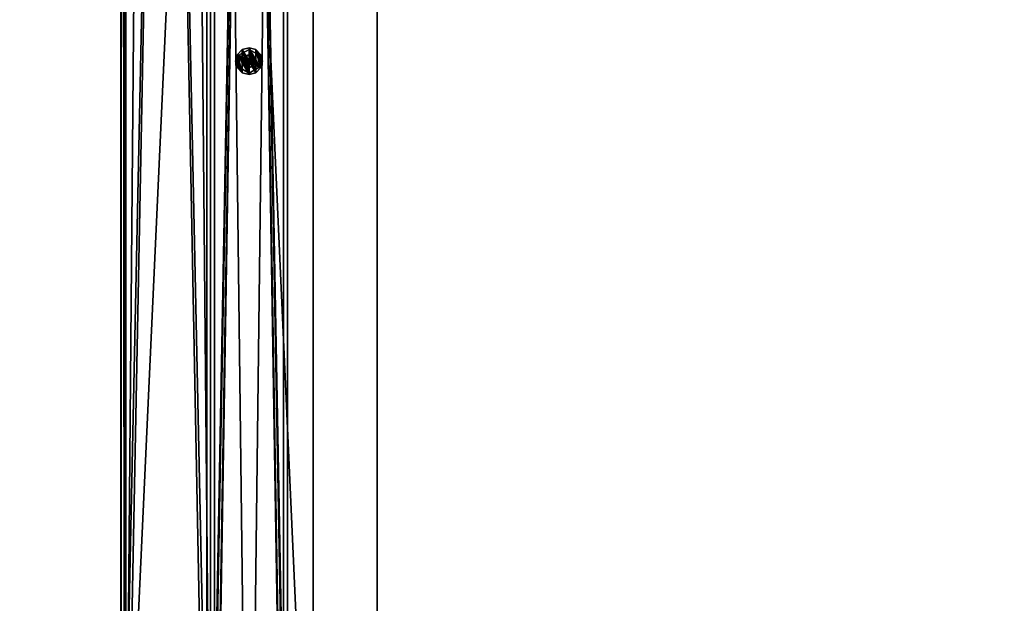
# Model space of a CAD drawing. Header units: millimetres. Extents: x 60485 to 71303, y 100 to 16900.
# Tile 718 of 1056: x 62021 to 62789, y 8907 to 9362. Entities that reach past the tile are written whole.
import ezdxf

# ---------------------------------------------------------------- set-up
doc = ezdxf.new("R2010")
doc.units = ezdxf.units.MM
for name, color, linetype in [('1', 7, 'Continuous'), ('13', 7, 'Continuous'), ('3', 7, 'Continuous'), ('4', 7, 'Continuous'), ('95', 7, 'Continuous')]:
    doc.layers.add(name, color=color, linetype=linetype)

msp = doc.modelspace()

# ---------------------------------------------------------------- meshes
at = {"layer": '1', "color": 7}
mesh = msp.add_polyface(dxfattribs=at)
corners = [(62099.99, 300, 2950), (62099.99, 300, 0), (62099.99, 16700, 0), (62099.99, 16700, 2950), (62299.99, 300, 0), (62299.99, 16700, 0), (62299.99, 300, 2950), (62299.99, 16700, 2950)]
mesh.append_faces([[corners[k] for k in face] for face in [(0, 2, 3, 3), (1, 5, 2, 2), (4, 7, 5, 5), (6, 3, 7, 7), (1, 6, 4, 4), (3, 5, 7, 7)]], dxfattribs={"vtx0": -1, "color": 7})
mesh.append_faces([[corners[k] for k in face] for face in [(0, 1, 2, 2), (1, 4, 5, 5), (4, 6, 7, 7), (6, 0, 3, 3), (1, 0, 6, 6), (3, 2, 5, 5)]], dxfattribs={"vtx2": -1, "vtx3": -1, "color": 7})
at = {"layer": '13', "color": 20}
mesh = msp.add_polyface(dxfattribs=at)
corners = [(62199.99, 9920.77, 2963.04), (62207.99, 9925.39, 2963.04), (62207.99, 9925.39, 2955), (62199.99, 9920.77, 2955), (62191.99, 9925.39, 2963.04), (62199.99, 9919.51, 2955), (62205.24, 9920.91, 2955), (62205.24, 9920.91, 2953), (62199.99, 9919.51, 2953), (62209.09, 9924.76, 2955), (62209.09, 9924.76, 2953), (62190.9, 9924.76, 2955), (62194.74, 9920.91, 2955), (62194.74, 9920.91, 2953), (62190.9, 9924.76, 2953), (62190.9, 9935.26, 2953), (62202.49, 9334.34, 2967), (62199.99, 9335.01, 2967), (62199.99, 9335.01, 2949), (62202.49, 9334.34, 2949), (62197.49, 9334.34, 2967), (62197.49, 9334.34, 2949), (62199.99, 9334.98, 2949), (62195.68, 9332.5, 2884), (62199.99, 9334.98, 2884), (62207.99, 9334.63, 2963.04), (62199.99, 9339.24, 2963.04), (62199.99, 9339.24, 2955), (62207.99, 9334.63, 2955), (62191.99, 9334.63, 2963.04), (62191.99, 9334.63, 2955), (62207.99, 9325.39, 2955), (62209.09, 9335.26, 2955), (62205.24, 9339.1, 2955), (62205.24, 9339.1, 2953), (62209.09, 9335.26, 2953), (62199.99, 9340.51, 2955), (62199.99, 9340.51, 2953), (62194.74, 9339.1, 2955), (62194.74, 9339.1, 2953), (62190.9, 9335.26, 2955), (62190.9, 9335.26, 2953), (62209.09, 9324.76, 2955), (62205.24, 9320.91, 2955), (62199.99, 9319.51, 2955), (62205.24, 9320.91, 2953), (62209.09, 9324.76, 2953), (62210.49, 9330.01, 2953)]
mesh.append_faces([[corners[k] for k in face] for face in [(0, 2, 3, 3), (5, 7, 8, 8), (6, 10, 7, 7), (11, 13, 14, 14), (12, 8, 13, 13), (16, 18, 19, 19), (17, 21, 18, 18), (22, 23, 24, 24), (25, 27, 28, 28), (26, 30, 27, 27), (32, 34, 35, 35), (33, 37, 34, 34), (36, 39, 37, 37), (38, 41, 39, 39), (34, 47, 35, 35)]], dxfattribs={"vtx0": -1, "color": 20})
mesh.append_faces([[corners[k] for k in face] for face in [(30, 31, 27, 27), (32, 42, 33, 33), (33, 43, 36, 36), (36, 44, 38, 38), (39, 45, 37, 37), (37, 46, 34, 34)]], dxfattribs={"vtx0": -1, "vtx1": -1, "color": 20})
mesh.append_faces([[corners[k] for k in face] for face in [(15, 13, 8, 8)]], dxfattribs={"vtx0": -1, "vtx2": -1, "vtx3": -1, "color": 20})
mesh.append_faces([[corners[k] for k in face] for face in [(0, 1, 2, 2), (4, 0, 3, 3), (5, 6, 7, 7), (6, 9, 10, 10), (11, 12, 13, 13), (12, 5, 8, 8), (16, 17, 18, 18), (17, 20, 21, 21), (25, 26, 27, 27), (26, 29, 30, 30), (32, 33, 34, 34), (33, 36, 37, 37), (36, 38, 39, 39), (38, 40, 41, 41)]], dxfattribs={"vtx2": -1, "vtx3": -1, "color": 20})
mesh = msp.add_polyface(dxfattribs=at)
corners = [(62199.99, 9325.01, 2967), (62202.49, 9325.68, 2967), (62202.49, 9325.68, 2949), (62199.99, 9325.01, 2949), (62197.49, 9325.68, 2967), (62197.49, 9325.68, 2949), (62199.99, 9325.03, 2949), (62204.3, 9327.52, 2884), (62199.99, 9325.03, 2884), (62195.68, 9327.52, 2949), (62199.99, 9320.77, 2963.04), (62207.99, 9325.39, 2963.04), (62207.99, 9325.39, 2955), (62199.99, 9320.77, 2955), (62191.99, 9325.39, 2963.04), (62191.99, 9325.39, 2955), (62191.99, 9334.63, 2963.04), (62199.99, 9319.51, 2955), (62205.24, 9320.91, 2955), (62205.24, 9320.91, 2953), (62199.99, 9319.51, 2953), (62209.09, 9324.76, 2955), (62209.09, 9324.76, 2953), (62190.9, 9324.76, 2955), (62194.74, 9320.91, 2955), (62194.74, 9320.91, 2953), (62190.9, 9324.76, 2953), (62199.99, 9340.51, 2955), (62194.74, 9339.1, 2955), (62189.49, 9330.01, 2953), (62190.9, 9335.26, 2953), (62194.74, 9339.1, 2953), (62207.99, 8734.63, 2963.04), (62199.99, 8739.24, 2963.04), (62199.99, 8739.24, 2955), (62191.99, 8734.63, 2963.04), (62191.99, 8734.63, 2955), (62209.09, 8735.26, 2955), (62205.24, 8739.1, 2955), (62205.24, 8739.1, 2953), (62209.09, 8735.26, 2953), (62199.99, 8740.51, 2955), (62199.99, 8740.51, 2953), (62194.74, 8739.1, 2955), (62194.74, 8739.1, 2953), (62190.9, 8735.26, 2955), (62190.9, 8735.26, 2953), (62209.09, 8724.76, 2953)]
mesh.append_faces([[corners[k] for k in face] for face in [(0, 2, 3, 3), (4, 3, 5, 5), (6, 7, 8, 8), (10, 12, 13, 13), (14, 13, 15, 15), (17, 19, 20, 20), (18, 22, 19, 19), (23, 25, 26, 26), (24, 20, 25, 25), (25, 29, 26, 26), (33, 36, 34, 34), (37, 39, 40, 40), (38, 42, 39, 39), (41, 44, 42, 42), (43, 46, 44, 44)]], dxfattribs={"vtx0": -1, "color": 20})
mesh.append_faces([[corners[k] for k in face] for face in [(42, 47, 39, 39)]], dxfattribs={"vtx0": -1, "vtx1": -1, "color": 20})
mesh.append_faces([[corners[k] for k in face] for face in [(16, 11, 10, 10), (27, 18, 17, 17), (28, 17, 24, 24), (30, 25, 20, 20), (31, 20, 19, 19)]], dxfattribs={"vtx0": -1, "vtx2": -1, "vtx3": -1, "color": 20})
mesh.append_faces([[corners[k] for k in face] for face in [(0, 1, 2, 2), (4, 0, 3, 3), (9, 6, 8, 8), (10, 11, 12, 12), (14, 10, 13, 13), (17, 18, 19, 19), (18, 21, 22, 22), (23, 24, 25, 25), (24, 17, 20, 20), (32, 33, 34, 34), (33, 35, 36, 36), (37, 38, 39, 39), (38, 41, 42, 42), (41, 43, 44, 44), (43, 45, 46, 46)]], dxfattribs={"vtx2": -1, "vtx3": -1, "color": 20})
mesh = msp.add_polyface(dxfattribs=at)
corners = [(62202.49, 9325.68, 2967), (62204.32, 9327.51, 2967), (62204.32, 9327.51, 2949), (62202.49, 9325.68, 2949), (62204.99, 9330.01, 2967), (62204.99, 9330.01, 2949), (62204.32, 9332.51, 2967), (62202.49, 9334.34, 2967), (62199.99, 9335.01, 2967), (62199.99, 9325.01, 2967), (62199.99, 9335.01, 2949), (62199.99, 9325.01, 2949), (62199.99, 9325.03, 2949), (62204.3, 9327.52, 2949), (62204.3, 9327.52, 2884), (62204.3, 9332.5, 2884), (62199.99, 9334.98, 2949), (62195.68, 9332.5, 2884), (62199.99, 9325.03, 2884), (62207.99, 9325.39, 2963.04), (62207.99, 9334.63, 2955), (62207.99, 9325.39, 2955), (62191.99, 9334.63, 2955), (62199.99, 9320.77, 2955), (62199.99, 9329.43, 2964.04), (62200.49, 9329.72, 2964.04), (62200.49, 9329.72, 2963.04), (62199.99, 9329.43, 2963.04), (62200.49, 9330.3, 2963.04), (62199.99, 9330.58, 2964.04), (62199.49, 9330.3, 2963.04), (62199.99, 9329.51, 2950), (62200.24, 9329.57, 2950), (62200.24, 9329.57, 2949), (62199.99, 9329.51, 2949), (62200.42, 9329.76, 2950), (62200.42, 9329.76, 2949), (62200.49, 9330.01, 2950), (62200.49, 9330.01, 2949), (62200.42, 9330.26, 2950), (62200.24, 9330.44, 2950), (62199.99, 9330.51, 2950), (62199.74, 9330.44, 2949), (62200.24, 9330.44, 2949), (62209.09, 9324.76, 2955), (62210.49, 9330.01, 2955), (62210.49, 9330.01, 2953), (62209.09, 9324.76, 2953), (62209.09, 9335.26, 2955), (62205.24, 9339.1, 2955), (62205.24, 9320.91, 2955), (62199.99, 9340.51, 2953), (62205.24, 9320.91, 2953)]
mesh.append_faces([[corners[k] for k in face] for face in [(0, 2, 3, 3), (1, 5, 2, 2), (1, 6, 4, 4), (13, 15, 14, 14), (19, 20, 21, 21), (24, 26, 27, 27), (25, 28, 26, 26), (31, 33, 34, 34), (32, 36, 33, 33), (35, 38, 36, 36), (35, 39, 37, 37), (44, 46, 47, 47), (44, 48, 45, 45)]], dxfattribs={"vtx0": -1, "color": 20})
mesh.append_faces([[corners[k] for k in face] for face in [(7, 1, 0, 0), (8, 0, 9, 9), (10, 11, 3, 3), (10, 3, 2, 2), (16, 13, 12, 12), (17, 18, 14, 14), (22, 23, 21, 21), (29, 25, 24, 24), (30, 27, 26, 26), (40, 35, 32, 32), (41, 32, 31, 31), (42, 34, 33, 33), (43, 33, 36, 36), (49, 44, 50, 50), (51, 52, 47, 47)]], dxfattribs={"vtx0": -1, "vtx2": -1, "vtx3": -1, "color": 20})
mesh.append_faces([[corners[k] for k in face] for face in [(0, 1, 2, 2), (1, 4, 5, 5), (12, 13, 14, 14), (24, 25, 26, 26), (31, 32, 33, 33), (32, 35, 36, 36), (35, 37, 38, 38), (44, 45, 46, 46)]], dxfattribs={"vtx2": -1, "vtx3": -1, "color": 20})
mesh = msp.add_polyface(dxfattribs=at)
corners = [(62197.49, 9334.34, 2967), (62195.66, 9332.51, 2967), (62195.66, 9332.51, 2949), (62197.49, 9334.34, 2949), (62194.99, 9330.01, 2967), (62194.99, 9330.01, 2949), (62199.99, 9335.01, 2967), (62199.99, 9325.01, 2967), (62197.49, 9325.68, 2967), (62199.99, 9325.01, 2949), (62199.99, 9335.01, 2949), (62199.99, 9334.98, 2949), (62195.68, 9332.5, 2949), (62195.68, 9332.5, 2884), (62195.68, 9327.52, 2884), (62199.99, 9325.03, 2949), (62204.3, 9327.52, 2884), (62199.99, 9334.98, 2884), (62191.99, 9334.63, 2963.04), (62191.99, 9325.39, 2955), (62191.99, 9334.63, 2955), (62199.99, 9339.24, 2963.04), (62207.99, 9325.39, 2963.04), (62199.99, 9330.58, 2964.04), (62199.49, 9330.3, 2964.04), (62199.49, 9330.3, 2963.04), (62199.99, 9330.58, 2963.04), (62199.49, 9329.72, 2963.04), (62199.99, 9329.43, 2964.04), (62200.49, 9329.72, 2963.04), (62199.99, 9330.51, 2950), (62199.74, 9330.44, 2950), (62199.74, 9330.44, 2949), (62199.99, 9330.51, 2949), (62199.56, 9330.26, 2950), (62199.56, 9330.26, 2949), (62199.49, 9330.01, 2950), (62199.49, 9330.01, 2949), (62199.99, 9329.51, 2950), (62199.74, 9329.57, 2950), (62199.74, 9329.57, 2949), (62200.24, 9329.57, 2949), (62190.9, 9335.26, 2955), (62189.49, 9330.01, 2955), (62189.49, 9330.01, 2953), (62190.9, 9335.26, 2953), (62194.74, 9339.1, 2955), (62194.74, 9320.91, 2955), (62190.9, 9324.76, 2955), (62194.74, 9320.91, 2953), (62199.99, 9319.51, 2953), (62194.74, 9339.1, 2953)]
mesh.append_faces([[corners[k] for k in face] for face in [(0, 2, 3, 3), (1, 5, 2, 2), (12, 14, 13, 13), (18, 19, 20, 20), (23, 25, 26, 26), (24, 27, 25, 25), (30, 32, 33, 33), (31, 35, 32, 32), (34, 37, 35, 35), (42, 44, 45, 45), (42, 48, 43, 43)]], dxfattribs={"vtx0": -1, "color": 20})
mesh.append_faces([[corners[k] for k in face] for face in [(6, 7, 0, 0), (0, 8, 1, 1), (2, 9, 3, 3), (3, 9, 10, 10), (11, 15, 12, 12), (13, 16, 17, 17), (21, 22, 18, 18), (23, 28, 24, 24), (25, 29, 26, 26), (30, 38, 31, 31), (31, 39, 34, 34), (37, 40, 35, 35), (35, 40, 32, 32), (32, 41, 33, 33), (46, 47, 42, 42), (44, 49, 45, 45), (45, 50, 51, 51)]], dxfattribs={"vtx0": -1, "vtx1": -1, "color": 20})
mesh.append_faces([[corners[k] for k in face] for face in [(0, 1, 2, 2), (1, 4, 5, 5), (11, 12, 13, 13), (23, 24, 25, 25), (30, 31, 32, 32), (31, 34, 35, 35), (34, 36, 37, 37), (42, 43, 44, 44)]], dxfattribs={"vtx2": -1, "vtx3": -1, "color": 20})
mesh = msp.add_polyface(dxfattribs=at)
corners = [(62194.99, 9330.01, 2967), (62195.66, 9327.51, 2967), (62195.66, 9327.51, 2949), (62194.99, 9330.01, 2949), (62197.49, 9325.68, 2967), (62197.49, 9325.68, 2949), (62197.49, 9334.34, 2967), (62199.99, 9325.01, 2967), (62195.66, 9332.51, 2967), (62195.66, 9332.51, 2949), (62199.99, 9325.01, 2949), (62195.68, 9332.5, 2949), (62195.68, 9327.52, 2949), (62195.68, 9327.52, 2884), (62199.99, 9325.03, 2884), (62199.99, 9325.03, 2949), (62195.68, 9332.5, 2884), (62191.99, 9334.63, 2963.04), (62191.99, 9325.39, 2963.04), (62191.99, 9325.39, 2955), (62199.99, 9320.77, 2963.04), (62199.99, 9320.77, 2955), (62191.99, 9334.63, 2955), (62199.49, 9330.3, 2964.04), (62199.49, 9329.72, 2964.04), (62199.49, 9329.72, 2963.04), (62199.99, 9329.43, 2964.04), (62199.99, 9329.43, 2963.04), (62199.49, 9330.3, 2963.04), (62199.49, 9330.01, 2950), (62199.56, 9329.76, 2950), (62199.56, 9329.76, 2949), (62199.49, 9330.01, 2949), (62199.74, 9329.57, 2950), (62199.74, 9329.57, 2949), (62199.99, 9329.51, 2950), (62199.99, 9329.51, 2949), (62199.74, 9330.44, 2950), (62199.56, 9330.26, 2950), (62199.74, 9330.44, 2949), (62189.49, 9330.01, 2955), (62190.9, 9324.76, 2955), (62190.9, 9324.76, 2953), (62189.49, 9330.01, 2953), (62190.9, 9335.26, 2955), (62194.74, 9320.91, 2955)]
mesh.append_faces([[corners[k] for k in face] for face in [(0, 2, 3, 3), (1, 5, 2, 2), (0, 4, 1, 1), (2, 9, 3, 3), (12, 14, 13, 13), (11, 15, 12, 12), (14, 16, 13, 13), (17, 20, 18, 18), (21, 22, 19, 19), (24, 27, 25, 25), (23, 26, 24, 24), (27, 28, 25, 25), (29, 31, 32, 32), (30, 34, 31, 31), (33, 36, 34, 34), (38, 30, 29, 29), (34, 32, 31, 31), (40, 42, 43, 43)]], dxfattribs={"vtx0": -1, "color": 20})
mesh.append_faces([[corners[k] for k in face] for face in [(8, 4, 0, 0)]], dxfattribs={"vtx0": -1, "vtx1": -1, "color": 20})
mesh.append_faces([[corners[k] for k in face] for face in [(6, 7, 4, 4), (9, 2, 5, 5), (9, 5, 10, 10), (37, 35, 33, 33), (38, 33, 30, 30), (39, 34, 36, 36), (44, 45, 41, 41)]], dxfattribs={"vtx0": -1, "vtx2": -1, "vtx3": -1, "color": 20})
mesh.append_faces([[corners[k] for k in face] for face in [(0, 1, 2, 2), (1, 4, 5, 5), (11, 12, 13, 13), (17, 18, 19, 19), (23, 24, 25, 25), (24, 26, 27, 27), (29, 30, 31, 31), (30, 33, 34, 34), (33, 35, 36, 36), (40, 41, 42, 42)]], dxfattribs={"vtx2": -1, "vtx3": -1, "color": 20})
mesh = msp.add_polyface(dxfattribs=at)
corners = [(62204.99, 9330.01, 2967), (62204.32, 9332.51, 2967), (62204.32, 9332.51, 2949), (62204.99, 9330.01, 2949), (62202.49, 9334.34, 2967), (62202.49, 9334.34, 2949), (62204.32, 9327.51, 2967), (62202.49, 9325.68, 2967), (62199.99, 9335.01, 2967), (62199.99, 9335.01, 2949), (62204.32, 9327.51, 2949), (62204.3, 9327.52, 2949), (62204.3, 9332.5, 2949), (62204.3, 9332.5, 2884), (62199.99, 9334.98, 2949), (62199.99, 9334.98, 2884), (62204.3, 9327.52, 2884), (62207.99, 9325.39, 2963.04), (62207.99, 9334.63, 2963.04), (62207.99, 9334.63, 2955), (62199.99, 9339.24, 2963.04), (62199.99, 9339.24, 2955), (62207.99, 9325.39, 2955), (62200.49, 9329.72, 2964.04), (62200.49, 9330.3, 2964.04), (62200.49, 9330.3, 2963.04), (62199.99, 9330.58, 2964.04), (62199.99, 9330.58, 2963.04), (62200.49, 9329.72, 2963.04), (62200.49, 9330.01, 2950), (62200.42, 9330.26, 2950), (62200.42, 9330.26, 2949), (62200.49, 9330.01, 2949), (62200.24, 9330.44, 2950), (62200.24, 9330.44, 2949), (62199.99, 9330.51, 2950), (62199.99, 9330.51, 2949), (62200.42, 9329.76, 2950), (62200.24, 9329.57, 2950), (62200.24, 9329.57, 2949), (62200.42, 9329.76, 2949), (62210.49, 9330.01, 2955), (62209.09, 9335.26, 2955), (62209.09, 9335.26, 2953), (62210.49, 9330.01, 2953), (62205.24, 9339.1, 2953), (62209.09, 9324.76, 2953)]
mesh.append_faces([[corners[k] for k in face] for face in [(0, 2, 3, 3), (1, 5, 2, 2), (5, 3, 2, 2), (12, 15, 13, 13), (11, 14, 12, 12), (15, 16, 13, 13), (17, 20, 18, 18), (21, 22, 19, 19), (24, 27, 25, 25), (23, 26, 24, 24), (27, 28, 25, 25), (29, 31, 32, 32), (30, 34, 31, 31), (33, 36, 34, 34), (34, 32, 31, 31), (41, 43, 44, 44)]], dxfattribs={"vtx0": -1, "color": 20})
mesh.append_faces([[corners[k] for k in face] for face in [(1, 6, 4, 4), (4, 7, 8, 8), (9, 10, 5, 5), (30, 37, 33, 33), (33, 38, 35, 35), (36, 39, 34, 34)]], dxfattribs={"vtx0": -1, "vtx1": -1, "color": 20})
mesh.append_faces([[corners[k] for k in face] for face in [(5, 10, 3, 3), (34, 40, 32, 32), (45, 46, 44, 44)]], dxfattribs={"vtx0": -1, "vtx2": -1, "vtx3": -1, "color": 20})
mesh.append_faces([[corners[k] for k in face] for face in [(0, 1, 2, 2), (1, 4, 5, 5), (11, 12, 13, 13), (12, 14, 15, 15), (17, 18, 19, 19), (23, 24, 25, 25), (24, 26, 27, 27), (29, 30, 31, 31), (30, 33, 34, 34), (33, 35, 36, 36), (41, 42, 43, 43)]], dxfattribs={"vtx2": -1, "vtx3": -1, "color": 20})
at = {"layer": '3', "color": 91}
mesh = msp.add_polyface(dxfattribs=at)
corners = [(60709.22, 8663.85, 5438.67), (60681.18, 8707.98, 5425.18), (63090.78, 10108.11, 4997.12), (63118.82, 10063.98, 5010.61), (60681.18, 8729.62, 5495.95), (63090.78, 10129.75, 5067.89), (60709.22, 8685.48, 5509.44), (63118.82, 10085.61, 5081.38), (60710.78, 8660.52, 5436.56), (60710.78, 8683.91, 5513.06), (63120.38, 10084.04, 5085), (63120.38, 10060.65, 5008.49), (60679.62, 8732.94, 5498.07), (63089.22, 10133.08, 5070), (60679.62, 8709.56, 5421.56), (63089.22, 10109.69, 4993.5)]
mesh.append_faces([[corners[k] for k in face] for face in [(0, 2, 3, 3), (1, 5, 2, 2), (4, 7, 5, 5), (6, 3, 7, 7), (8, 10, 11, 11), (9, 13, 10, 10), (12, 15, 13, 13), (14, 11, 15, 15)]], dxfattribs={"vtx0": -1, "color": 91})
mesh.append_faces([[corners[k] for k in face] for face in [(6, 8, 0, 0), (12, 4, 14, 14), (11, 3, 15, 15), (3, 10, 7, 7), (7, 10, 5, 5), (15, 2, 13, 13), (2, 15, 3, 3)]], dxfattribs={"vtx0": -1, "vtx1": -1, "color": 91})
mesh.append_faces([[corners[k] for k in face] for face in [(9, 6, 4, 4), (6, 9, 8, 8), (0, 8, 14, 14), (4, 12, 9, 9), (14, 4, 1, 1), (14, 1, 0, 0), (3, 11, 10, 10), (5, 10, 13, 13), (13, 2, 5, 5)]], dxfattribs={"vtx0": -1, "vtx2": -1, "vtx3": -1, "color": 91})
mesh.append_faces([[corners[k] for k in face] for face in [(0, 1, 2, 2), (1, 4, 5, 5), (4, 6, 7, 7), (6, 0, 3, 3), (8, 9, 10, 10), (9, 12, 13, 13), (12, 14, 15, 15), (14, 8, 11, 11)]], dxfattribs={"vtx2": -1, "vtx3": -1, "color": 91})
at = {"layer": '4', "color": 171}
mesh = msp.add_polyface(dxfattribs=at)
corners = [(62172.99, 8593, 3033.03), (62172.99, 8627, 3067.03), (62172.99, 11883, 3067.03), (62172.99, 11917, 3033.03), (62226.99, 8627, 3067.03), (62226.99, 11883, 3067.03), (62226.99, 8593, 3033.03), (62226.99, 11917, 3033.03), (62169.99, 8590, 3030.03), (62229.99, 8590, 3030.03), (62229.99, 11920, 3030.03), (62169.99, 11920, 3030.03), (62229.99, 8630, 3070.03), (62229.99, 11880, 3070.03), (62169.99, 8630, 3070.03), (62169.99, 11880, 3070.03)]
mesh.append_faces([[corners[k] for k in face] for face in [(0, 2, 3, 3), (1, 5, 2, 2), (4, 7, 5, 5), (6, 3, 7, 7), (8, 10, 11, 11), (9, 13, 10, 10), (12, 15, 13, 13), (14, 11, 15, 15)]], dxfattribs={"vtx0": -1, "color": 171})
mesh.append_faces([[corners[k] for k in face] for face in [(9, 6, 12, 12), (6, 8, 0, 0), (0, 8, 1, 1), (12, 4, 14, 14), (4, 12, 6, 6), (14, 1, 8, 8), (11, 3, 15, 15), (3, 10, 7, 7), (7, 10, 5, 5), (15, 2, 13, 13), (2, 15, 3, 3), (13, 5, 10, 10)]], dxfattribs={"vtx0": -1, "vtx1": -1, "color": 171})
mesh.append_faces([[corners[k] for k in face] for face in [(6, 9, 8, 8), (14, 4, 1, 1), (3, 11, 10, 10), (13, 2, 5, 5)]], dxfattribs={"vtx0": -1, "vtx2": -1, "vtx3": -1, "color": 171})
mesh.append_faces([[corners[k] for k in face] for face in [(0, 1, 2, 2), (1, 4, 5, 5), (4, 6, 7, 7), (6, 0, 3, 3), (8, 9, 10, 10), (9, 12, 13, 13), (12, 14, 15, 15), (14, 8, 11, 11)]], dxfattribs={"vtx2": -1, "vtx3": -1, "color": 171})
mesh = msp.add_polyface(dxfattribs=at)
corners = [(62172.99, 8627, 5408.11), (62172.99, 8593, 5454.06), (62172.99, 11917, 4437.81), (62172.99, 11883, 4412.65), (62226.99, 8593, 5454.06), (62226.99, 11917, 4437.81), (62226.99, 8627, 5408.11), (62226.99, 11883, 4412.65), (62169.99, 8630, 5404.06), (62229.99, 8630, 5404.06), (62229.99, 11880, 4410.43), (62169.99, 11880, 4410.43), (62229.99, 8590, 5458.11), (62229.99, 11920, 4440.03), (62169.99, 8590, 5458.11), (62169.99, 11920, 4440.03)]
mesh.append_faces([[corners[k] for k in face] for face in [(0, 2, 3, 3), (1, 5, 2, 2), (4, 7, 5, 5), (6, 3, 7, 7), (8, 10, 11, 11), (9, 13, 10, 10), (12, 15, 13, 13), (14, 11, 15, 15)]], dxfattribs={"vtx0": -1, "color": 171})
mesh.append_faces([[corners[k] for k in face] for face in [(9, 6, 12, 12), (6, 8, 0, 0), (0, 8, 1, 1), (12, 4, 14, 14), (4, 12, 6, 6), (14, 1, 8, 8), (11, 3, 15, 15), (3, 10, 7, 7), (7, 10, 5, 5), (15, 2, 13, 13), (2, 15, 3, 3), (13, 5, 10, 10)]], dxfattribs={"vtx0": -1, "vtx1": -1, "color": 171})
mesh.append_faces([[corners[k] for k in face] for face in [(6, 9, 8, 8), (14, 4, 1, 1), (3, 11, 10, 10), (13, 2, 5, 5)]], dxfattribs={"vtx0": -1, "vtx2": -1, "vtx3": -1, "color": 171})
mesh.append_faces([[corners[k] for k in face] for face in [(0, 1, 2, 2), (1, 4, 5, 5), (4, 6, 7, 7), (6, 0, 3, 3), (8, 9, 10, 10), (9, 12, 13, 13), (12, 14, 15, 15), (14, 8, 11, 11)]], dxfattribs={"vtx2": -1, "vtx3": -1, "color": 171})
at = {"layer": '95', "color": 133}
mesh = msp.add_polyface(dxfattribs=at)
corners = [(62099.99, 16310.96, 3097.58), (62169.99, 16310.96, 3097.58), (62169.99, 8660.52, 5436.56), (62099.99, 8660.52, 5436.56), (62169.99, 16309.79, 3093.76), (62169.99, 8659.35, 5432.73), (62103.99, 16309.79, 3093.76), (62103.99, 8659.35, 5432.73), (62103.99, 16290.49, 3030.64), (62103.99, 8640.05, 5369.61), (62099.99, 16290.49, 3030.64), (62099.99, 8640.05, 5369.61)]
mesh.append_faces([[corners[k] for k in face] for face in [(0, 2, 3, 3), (1, 5, 2, 2), (4, 7, 5, 5), (6, 9, 7, 7), (8, 11, 9, 9), (10, 3, 11, 11), (0, 4, 1, 1), (8, 0, 10, 10), (7, 2, 5, 5)]], dxfattribs={"vtx0": -1, "color": 133})
mesh.append_faces([[corners[k] for k in face] for face in [(4, 0, 6, 6), (6, 0, 8, 8), (3, 7, 11, 11)]], dxfattribs={"vtx0": -1, "vtx1": -1, "color": 133})
mesh.append_faces([[corners[k] for k in face] for face in [(7, 3, 2, 2)]], dxfattribs={"vtx0": -1, "vtx2": -1, "vtx3": -1, "color": 133})
mesh.append_faces([[corners[k] for k in face] for face in [(9, 11, 7, 7)]], dxfattribs={"vtx1": -1, "color": 133})
mesh.append_faces([[corners[k] for k in face] for face in [(0, 1, 2, 2), (1, 4, 5, 5), (4, 6, 7, 7), (6, 8, 9, 9), (8, 10, 11, 11), (10, 0, 3, 3)]], dxfattribs={"vtx2": -1, "vtx3": -1, "color": 133})
mesh = msp.add_polyface(dxfattribs=at)
corners = [(62102.98, 11920, 4282.19), (62102.98, 11920, 4218.19), (62102.98, 8595, 4218.19), (62102.98, 8595, 4282.19), (62166.98, 11920, 4218.19), (62166.98, 8595, 4218.19), (62166.98, 11920, 4282.19), (62166.98, 8595, 4282.19), (62099.98, 11920, 4285.19), (62169.98, 11920, 4285.19), (62169.98, 8595, 4285.19), (62099.98, 8595, 4285.19), (62169.98, 11920, 4215.19), (62169.98, 8595, 4215.19), (62099.98, 11920, 4215.19), (62099.98, 8595, 4215.19)]
mesh.append_faces([[corners[k] for k in face] for face in [(0, 2, 3, 3), (1, 5, 2, 2), (4, 7, 5, 5), (6, 3, 7, 7), (8, 10, 11, 11), (9, 13, 10, 10), (12, 15, 13, 13), (14, 11, 15, 15)]], dxfattribs={"vtx0": -1, "color": 133})
mesh.append_faces([[corners[k] for k in face] for face in [(9, 6, 12, 12), (6, 8, 0, 0), (0, 8, 1, 1), (12, 4, 14, 14), (4, 12, 6, 6), (14, 1, 8, 8), (11, 3, 15, 15), (3, 10, 7, 7), (7, 10, 5, 5), (15, 2, 13, 13), (2, 15, 3, 3), (13, 5, 10, 10)]], dxfattribs={"vtx0": -1, "vtx1": -1, "color": 133})
mesh.append_faces([[corners[k] for k in face] for face in [(6, 9, 8, 8), (14, 4, 1, 1), (3, 11, 10, 10), (13, 2, 5, 5)]], dxfattribs={"vtx0": -1, "vtx2": -1, "vtx3": -1, "color": 133})
mesh.append_faces([[corners[k] for k in face] for face in [(0, 1, 2, 2), (1, 4, 5, 5), (4, 6, 7, 7), (6, 0, 3, 3), (8, 9, 10, 10), (9, 12, 13, 13), (12, 14, 15, 15), (14, 8, 11, 11)]], dxfattribs={"vtx2": -1, "vtx3": -1, "color": 133})
mesh = msp.add_polyface(dxfattribs=at)
corners = [(62099.99, 11860.01, 2950), (62099.99, 11860.01, 3000), (62099.99, 8600, 3000), (62099.99, 8600, 2950), (62102.99, 11860.01, 3000), (62102.99, 8600, 3000), (62102.99, 11860.01, 2953), (62102.99, 8600, 2953), (62249.99, 11860.01, 2953), (62249.99, 8600, 2953), (62249.99, 11860.01, 2950), (62249.99, 8600, 2950)]
mesh.append_faces([[corners[k] for k in face] for face in [(0, 2, 3, 3), (1, 5, 2, 2), (4, 7, 5, 5), (6, 9, 7, 7), (8, 11, 9, 9), (10, 3, 11, 11), (0, 4, 1, 1), (8, 0, 10, 10), (7, 2, 5, 5)]], dxfattribs={"vtx0": -1, "color": 133})
mesh.append_faces([[corners[k] for k in face] for face in [(4, 0, 6, 6), (6, 0, 8, 8), (3, 7, 11, 11)]], dxfattribs={"vtx0": -1, "vtx1": -1, "color": 133})
mesh.append_faces([[corners[k] for k in face] for face in [(7, 3, 2, 2)]], dxfattribs={"vtx0": -1, "vtx2": -1, "vtx3": -1, "color": 133})
mesh.append_faces([[corners[k] for k in face] for face in [(9, 11, 7, 7)]], dxfattribs={"vtx1": -1, "color": 133})
mesh.append_faces([[corners[k] for k in face] for face in [(0, 1, 2, 2), (1, 4, 5, 5), (4, 6, 7, 7), (6, 8, 9, 9), (8, 10, 11, 11), (10, 0, 3, 3)]], dxfattribs={"vtx2": -1, "vtx3": -1, "color": 133})

doc.saveas('drawing.dxf')
